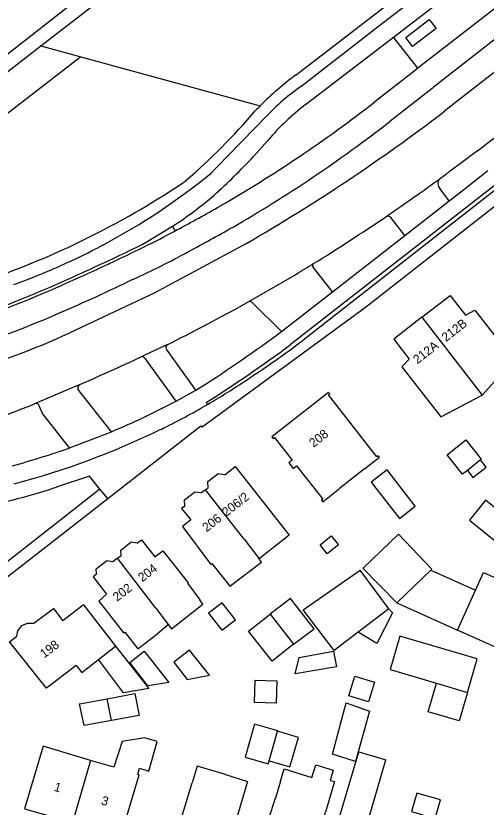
# Model space of a CAD drawing. Extents: x 194485 to 197793, y 468269 to 470822.
# Drawn here: x 196034.4 to 196097.4, y 469683 to 469789.1 of the extents above; entities that cross this region are included whole.
import ezdxf

# ---------------------------------------------------------------- set-up
doc = ezdxf.new("R2010")
doc.units = 0
for name, color, linetype in [('BGT grensvlak begroeid terreindeel', 7, 'Continuous'), ('BGT grensvlak begroeid terreindeel LR', 7, 'Continuous'), ('BGT grensvlak gebouwinstallatie plus 1', 7, 'Continuous'), ('BGT grensvlak ondersteunend wegdeel', 7, 'Continuous'), ('BGT grensvlak overig bouwwerk uitbreiding populatie', 7, 'Continuous'), ('BGT grensvlak pand op maaiveld', 7, 'Continuous'), ('BGT grensvlak pand op maaiveld LR', 7, 'Continuous'), ('BGT grensvlak wegdeel', 7, 'Continuous'), ('BGT tekst huisnummerreeks', 7, 'Continuous')]:
    doc.layers.add(name, color=color, linetype=linetype)

msp = doc.modelspace()

# ---------------------------------------------------------------- linework, layer by layer
at = {"layer": 'BGT grensvlak begroeid terreindeel'}
msp.add_line((196043.11, 469783.61), (196067.15, 469777.04), dxfattribs=at)
msp.add_lwpolyline([(196043.11, 469783.61), (196033.63, 469776.27), (196011.61, 469759.31), (196010.24, 469758.84)], dxfattribs=at)
at = {"layer": 'BGT grensvlak begroeid terreindeel LR'}
msp.add_line((196037.74, 469785.08), (196043.11, 469783.61), dxfattribs=at)
at = {"layer": 'BGT grensvlak gebouwinstallatie plus 1'}
for p, q in [((196090.03, 469714.82), (196096.01, 469712.13)), ((196071.21, 469711.02), (196068.46, 469708.89)), ((196074.38, 469706.96), (196071.21, 469711.02)), ((196085.47, 469710.44), (196093.6, 469706.78)), ((196084.89, 469709.08), (196082.76, 469704.99)), ((196084.39, 469709.62), (196084.89, 469709.08)), ((196071.62, 469704.87), (196074.38, 469706.96)), ((196082.76, 469704.99), (196080.29, 469706.51)), ((196047.76, 469704.64), (196052.23, 469698.93)), ((196072.37, 469703.1), (196076.96, 469703.97)), ((196076.96, 469703.97), (196077.36, 469701.85)), ((196048.81, 469698.35), (196045.46, 469702.83)), ((196071.81, 469700.91), (196072.37, 469703.1)), ((196077.36, 469701.85), (196071.81, 469700.91)), ((196066.38, 469697.07), (196066.46, 469700.05)), ((196066.46, 469700.05), (196069.36, 469699.98)), ((196069.36, 469699.98), (196069.28, 469696.99)), ((196089.64, 469695.82), (196090.76, 469699.65)), ((196052.23, 469698.93), (196048.81, 469698.35)), ((196094.93, 469698.43), (196093.8, 469694.6)), ((196069.28, 469696.99), (196066.38, 469697.07)), ((196093.8, 469694.6), (196089.64, 469695.82)), ((196072.25, 469692.38), (196069.46, 469693.21)), ((196071.12, 469688.43), (196072.25, 469692.38)), ((196077.78, 469681.71), (196080.35, 469690.46)), ((196080.35, 469690.46), (196084, 469689.39)), ((196068.32, 469689.24), (196071.12, 469688.43)), ((196081.44, 469680.64), (196084, 469689.39))]:
    msp.add_line(p, q, dxfattribs=at)
for points in [[(196086.64, 469786.2), (196089.77, 469788.6), (196090.71, 469787.39), (196087.57, 469784.98), (196086.64, 469786.2)], [(196094.91, 469728.18), (196095.66, 469727.23), (196097.41, 469728.62), (196096.66, 469729.57)], [(196082.03, 469726.61), (196085.81, 469721.72), (196087.93, 469723.36), (196084.15, 469728.24), (196082.03, 469726.61)], [(196095.18, 469721.49), (196099.82, 469717.76), (196101.98, 469720.45), (196097.33, 469724.17), (196095.18, 469721.49)], [(196051.6, 469703.94), (196054.9, 469699.73), (196052.08, 469699.31), (196049.65, 469702.42), (196051.6, 469703.94)]]:
    msp.add_lwpolyline(points, dxfattribs=at)
at = {"layer": 'BGT grensvlak ondersteunend wegdeel'}
msp.add_line((196055.77, 469760.3), (196055.4, 469760.9), dxfattribs=at)
at = {"layer": 'BGT grensvlak overig bouwwerk uitbreiding populatie'}
for p, q in [((196075.17, 469718.19), (196076.66, 469719.39)), ((196076.66, 469719.39), (196077.63, 469718.2)), ((196076.13, 469716.99), (196075.17, 469718.19)), ((196077.63, 469718.2), (196076.13, 469716.99)), ((196057.65, 469704.1), (196055.55, 469702.48)), ((196060.32, 469700.72), (196057.65, 469704.1)), ((196055.55, 469702.48), (196057.35, 469700.15)), ((196057.35, 469700.15), (196060.32, 469700.72))]:
    msp.add_line(p, q, dxfattribs=at)
at = {"layer": 'BGT grensvlak pand op maaiveld'}
for p, q in [((196096.66, 469729.57), (196094.91, 469728.18)), ((196062.39, 469727.6), (196063.8, 469728.71)), ((196081.14, 469728.38), (196077.77, 469725.75)), ((196060.12, 469726.67), (196061.48, 469727.72)), ((196062.39, 469727.6), (196061.48, 469727.72)), ((196059.79, 469725.57), (196060.16, 469725.85)), ((196060.16, 469725.85), (196060.12, 469726.67)), ((196056.98, 469724.22), (196058.33, 469725.27)), ((196059.26, 469725.15), (196058.33, 469725.27)), ((196059.79, 469725.57), (196059.26, 469725.15)), ((196057.02, 469723.39), (196056.98, 469724.22)), ((196048.44, 469717.49), (196049.8, 469718.54)), ((196050.63, 469718.43), (196049.8, 469718.54)), ((196048.48, 469716.77), (196048.44, 469717.49)), ((196047.99, 469716.4), (196047.4, 469715.94)), ((196047.99, 469716.4), (196048.48, 469716.77)), ((196045.17, 469715), (196046.53, 469716.05)), ((196047.4, 469715.94), (196046.53, 469716.05)), ((196045.21, 469714.25), (196045.17, 469715)), ((196084.39, 469709.62), (196080.54, 469714.81)), ((196080.9, 469715.06), (196085.47, 469710.44)), ((196085.47, 469710.44), (196090.03, 469714.82)), ((196093.6, 469706.78), (196096.01, 469712.13)), ((196043.43, 469710.16), (196040.68, 469708.03)), ((196043.43, 469710.16), (196047.76, 469704.64)), ((196055.25, 469706.95), (196059.45, 469710.23)), ((196059.45, 469710.23), (196059.03, 469710.81)), ((196068.46, 469708.89), (196071.62, 469704.87)), ((196084.39, 469709.62), (196080.29, 469706.51)), ((196053.04, 469706.06), (196054.82, 469707.52)), ((196054.82, 469707.52), (196055.25, 469706.95)), ((196033.54, 469705.22), (196034.53, 469705.96)), ((196045.46, 469702.83), (196047.76, 469704.64)), ((196043.21, 469701.08), (196045.46, 469702.83)), ((196042.48, 469702.03), (196043.21, 469701.08)), ((196090.76, 469699.65), (196094.93, 469698.43)), ((196068.32, 469689.24), (196069.46, 469693.21)), ((196068.21, 469688.87), (196068.32, 469689.24)), ((196069.88, 469686.54), (196070.35, 469688.16)), ((196077.1, 469686.46), (196075.9, 469682.39))]:
    msp.add_line(p, q, dxfattribs=at)
for points in [[(196088.82, 469748.69), (196092.61, 469751.63), (196094.67, 469749), (196095.91, 469749.65), (196101.12, 469742.95), (196096.91, 469738.27)], [(196088.82, 469748.69), (196085.04, 469745.74), (196087.09, 469743.09), (196086.14, 469742.04), (196091.34, 469735.34), (196096.91, 469738.27)], [(196081.14, 469728.38), (196083.11, 469729.93), (196082.95, 469730.14), (196082.78, 469730), (196076.3, 469738.28), (196076.47, 469738.42), (196076.3, 469738.63), (196068.71, 469732.67), (196068.88, 469732.46), (196069.05, 469732.6), (196071.43, 469729.56), (196070.96, 469729.19), (196071.55, 469728.43), (196072.02, 469728.8), (196075.52, 469724.33), (196075.35, 469724.19), (196075.52, 469723.98), (196077.77, 469725.75)], [(196092.19, 469730.25), (196094.71, 469732.26), (196096.77, 469729.67), (196096.66, 469729.57)], [(196094.91, 469728.18), (196094.25, 469727.66), (196092.19, 469730.25)], [(196063.8, 469728.71), (196071.02, 469719.49), (196066.98, 469716.32)], [(196057.02, 469723.39), (196056.6, 469723.06), (196057.82, 469721.53), (196056.71, 469720.65), (196060.52, 469715.57), (196060.66, 469715.71), (196062.38, 469713.49)], [(196090.03, 469714.82), (196090.15, 469714.93), (196085.66, 469719.61), (196080.99, 469715.12), (196080.9, 469715.06)], [(196050.63, 469718.43), (196051.23, 469718.89), (196053, 469716.6), (196054.08, 469717.38), (196057.46, 469713.11), (196057.4, 469713.06), (196059.03, 469710.81)], [(196062.38, 469713.49), (196063.07, 469712.64), (196067.32, 469715.89), (196066.98, 469716.32)], [(196045.21, 469714.25), (196044.75, 469713.9), (196046.54, 469711.57), (196045.49, 469710.67), (196048.84, 469706.37), (196048.99, 469706.48), (196050.73, 469704.24), (196053.04, 469706.06)], [(196080.29, 469706.51), (196077.03, 469704.04), (196072.9, 469709.49), (196080.54, 469714.81)], [(196096.01, 469712.13), (196097.07, 469714.49), (196115.33, 469706.25), (196117.92, 469711.92), (196133.2, 469705.01), (196127.15, 469691.52), (196111.96, 469698.36), (196112.02, 469698.49), (196093.6, 469706.78)], [(196062.02, 469710.43), (196060.19, 469709.04), (196062.01, 469706.77), (196063.82, 469708.15), (196062.02, 469710.43)], [(196036.79, 469707.68), (196039.41, 469709.67), (196040.68, 469708.03)], [(196071.62, 469704.87), (196068.73, 469702.59), (196065.56, 469706.61), (196068.46, 469708.89)], [(196034.53, 469705.96), (196034.66, 469706.68), (196035.17, 469707.38), (196035.96, 469707.72), (196036.79, 469707.68)], [(196094.93, 469698.43), (196096.24, 469702.91), (196085.86, 469705.96), (196084.54, 469701.47), (196090.76, 469699.65)], [(196042.48, 469702.03), (196038.47, 469699), (196033.54, 469705.22)], [(196079.04, 469697.96), (196079.84, 469700.59), (196082.45, 469699.79), (196081.65, 469697.16), (196079.04, 469697.96)], [(196046.63, 469697.57), (196050.33, 469698.27), (196050.9, 469695.32), (196047.21, 469694.65)], [(196047.21, 469694.65), (196043.53, 469693.97), (196042.93, 469696.87), (196046.63, 469697.57)], [(196078.67, 469697.04), (196081.77, 469695.91), (196079.93, 469689.14), (196076.81, 469690.15), (196078.67, 469697.04)], [(196069.46, 469693.21), (196069.48, 469693.27), (196066.39, 469694.16), (196065.12, 469689.76), (196068.21, 469688.87)], [(196041.99, 469680.98), (196048.44, 469679.11), (196050.9, 469687.39), (196050.72, 469687.44), (196050.96, 469688.26), (196052.21, 469687.88), (196053.34, 469691.84), (196051.61, 469692.35), (196048.64, 469691.85), (196047.53, 469688.39), (196044.4, 469689.31)], [(196044.4, 469689.31), (196038.04, 469691.2), (196035.54, 469682.84), (196041.99, 469680.98)], [(196070.35, 469688.16), (196074.07, 469687.04), (196074.58, 469688.7), (196076.91, 469688.02), (196076.51, 469686.62), (196077.1, 469686.46)], [(196062.33, 469687.45), (196058.69, 469688.54), (196058.01, 469686.29)], [(196062.33, 469687.45), (196065.42, 469686.49), (196062.33, 469676.02), (196059.27, 469676.89)], [(196056.36, 469677.72), (196055.48, 469677.97), (196058.01, 469686.29)], [(196069.88, 469686.54), (196069.21, 469684.23), (196069.15, 469684.25), (196066.84, 469676.93), (196072.92, 469675.2), (196074.29, 469679.64), (196075.03, 469679.42), (196075.9, 469682.39)], [(196090.57, 469681.53), (196091.29, 469684.02), (196088.13, 469684.93), (196087.41, 469682.45), (196090.57, 469681.53)]]:
    msp.add_lwpolyline(points, dxfattribs=at)
at = {"layer": 'BGT grensvlak pand op maaiveld LR'}
for p, q in [((196088.82, 469748.69), (196096.91, 469738.27)), ((196064.98, 469718.96), (196059.79, 469725.57)), ((196064.98, 469718.96), (196066.98, 469716.32)), ((196053.14, 469709.72), (196047.99, 469716.4)), ((196053.14, 469709.72), (196054.82, 469707.52)), ((196047.21, 469694.65), (196046.63, 469697.57)), ((196044.4, 469689.31), (196041.99, 469680.98))]:
    msp.add_line(p, q, dxfattribs=at)
at = {"layer": 'BGT grensvlak wegdeel'}
for p, q in [((196037.74, 469785.08), (196081.2, 469818.69)), ((196125.4, 469802.53), (196091.9, 469776.37)), ((196125.4, 469802.53), (196091.9, 469776.37)), ((196085, 469786.23), (196098.23, 469796.4)), ((196126.5, 469788.19), (196071.17, 469744.99)), ((196126.86, 469787.78), (196072.83, 469745.6)), ((196073.23, 469777.19), (196085, 469786.23)), ((196088.28, 469782.07), (196085, 469786.23)), ((196096.26, 469771), (196099.79, 469773.74)), ((196066.25, 469770.25), (196068.18, 469772.4)), ((196096.26, 469771), (196092.41, 469768.15)), ((196094.62, 469765.97), (196097.66, 469768.36)), ((196092.48, 469764.3), (196091.21, 469765.94)), ((196092.48, 469764.3), (196094.62, 469765.97)), ((196089.8, 469762.21), (196092.48, 469764.3)), ((196086.52, 469759.65), (196084.65, 469762.05)), ((196086.52, 469759.65), (196089.8, 469762.21)), ((196051.39, 469758.48), (196055.4, 469760.9)), ((196055.99, 469760.42), (196055.77, 469760.3)), ((196076.82, 469752.09), (196086.52, 469759.65)), ((196071.94, 469754.45), (196065.64, 469750.79)), ((196076.82, 469752.09), (196074.22, 469755.41)), ((196069.98, 469746.8), (196076.82, 469752.09)), ((196065.64, 469750.79), (196064.21, 469750)), ((196066.06, 469750.66), (196069.98, 469746.8)), ((196081.26, 469750), (196059.34, 469733.98)), ((196069.29, 469746.27), (196069.98, 469746.8)), ((196054.69, 469745.03), (196051.1, 469743.35)), ((196054.77, 469745.07), (196054.69, 469745.03)), ((196058.53, 469738.92), (196054.56, 469744.42)), ((196055.89, 469737.46), (196051.76, 469743.12)), ((196042.86, 469739.65), (196036.9, 469737.11)), ((196047.21, 469733.36), (196042.7, 469739.04)), ((196055.89, 469737.46), (196058.53, 469738.92)), ((196036.87, 469737.1), (196036.9, 469737.11)), ((196059.9, 469737.27), (196060.05, 469737)), ((196041.59, 469731.18), (196047.21, 469733.36)), ((196045.63, 469725.66), (196031.52, 469714.61)), ((196046.71, 469724.41), (196045.63, 469725.66)), ((196029.41, 469710.93), (196046.71, 469724.41))]:
    msp.add_line(p, q, dxfattribs=at)
for points in [[(196240.26, 469865.26), (196152.35, 469796.7), (196147.96, 469802.1), (196126.63, 469785.5), (196100.49, 469765.08), (196081.26, 469750)], [(196027.49, 469779.5), (196054.24, 469800.46), (196077.5, 469818.48)], [(196118.92, 469801.83), (196112.96, 469797.17), (196103.2, 469789.54), (196103.15, 469789.51), (196090.31, 469779.47), (196090.18, 469779.36), (196084.52, 469774.94)], [(196071.95, 469781.18), (196084.37, 469790.73), (196094.1, 469798.22)], [(196094.99, 469796.96), (196087.95, 469791.52), (196082.99, 469787.68), (196073.17, 469780.01)], [(196101.31, 469792.26), (196101.12, 469792.1), (196088.28, 469782.07)], [(196027.49, 469779.5), (196028.67, 469778.06), (196037.74, 469785.08)], [(196088.28, 469782.07), (196088.14, 469781.96), (196082.49, 469777.55)], [(196068.06, 469775.72), (196064.66, 469772.24), (196061.26, 469768.75), (196060.5, 469767.96)], [(196065.29, 469758.6), (196052.94, 469751.93), (196041.62, 469746.61)], [(196065.29, 469758.6), (196052.94, 469751.93), (196041.62, 469746.61)], [(196046.13, 469758.43), (196046.05, 469758.38), (196045.87, 469758.29), (196045.79, 469758.24), (196045.7, 469758.2), (196045.61, 469758.15), (196045.53, 469758.1), (196045.44, 469758.06)], [(196041.59, 469731.18), (196037.95, 469735.8), (196037.53, 469736.84)], [(196046.71, 469724.41), (196059.2, 469734.16), (196059.34, 469733.98)], [(196045.63, 469725.66), (196044.25, 469727.41), (196039.81, 469725.93)]]:
    msp.add_lwpolyline(points, dxfattribs=at)
for centre, radius, start, end in [((196097.21, 469747.07), 42.45, 126.5276, 135.1001), ((196089.48, 469755.4), 29.52, 123.5387, 136.506), ((195972.11, 469919.27), 179.63, 299.9351, 307.913), ((196099.47, 469744.85), 45.61, 135.1268, 136.3215), ((196092.35, 469751.99), 31.64, 127.1894, 139.8181), ((196000.67, 469832.5), 86.5, 310.8001, 319.5321), ((195942.26, 469971.69), 246.06, 299.9991, 307.4565), ((195942.26, 469971.69), 246.06, 299.9991, 307.4565), ((195972.04, 469919.38), 183.07, 299.9384, 307.9112), ((195987.76, 469844.97), 108.38, 312.4795, 316.4079), ((196003.2, 469838.69), 91.03, 298.1399, 309.0117), ((195931.19, 469986.99), 271.82, 305.25, 306.05), ((196092.03, 469766.62), 1.07, 145.5695, 219.4945), ((195914.39, 470009.83), 300.17, 306.0768, 306.3759), ((195993.78, 469860.74), 113.17, 289.4213, 304.0832), ((196028.23, 469803.08), 50.17, 302.7839, 310.7012), ((195933.75, 469983.2), 267.24, 304.2027, 305.2706), ((195973, 469917.66), 177.8, 297.8259, 299.9467), ((195930.89, 469987.26), 272.21, 301.793, 304.2198), ((196084.23, 469761.72), 0.529, 38.2583, 119.9018), ((196007.36, 469848.71), 100.8, 296.0121, 298.7002), ((195973.22, 469917.3), 180.67, 297.8158, 299.9414), ((195914.91, 470037.76), 310.84, 293.4611, 296.0446), ((195914.35, 470039.03), 312.63, 293.4637, 296.0358), ((196002.28, 469840.58), 93.13, 295.0732, 297.6094), ((196007.84, 469847.79), 103.06, 294.1891, 298.8242), ((196003.5, 469838.09), 90.35, 292.4283, 295.0422), ((195939.87, 469972.47), 254.9, 301.2052, 301.8283), ((196074.49, 469755.62), 0.335, 123.3043, 217.7327), ((196003.79, 469837.16), 89.38, 289.8399, 292.4826), ((195946.97, 469965.32), 235.32, 293.3289, 295.9835), ((195979.98, 469887.48), 147.08, 287.6347, 293.5156), ((195979.87, 469887.77), 147.79, 287.64, 293.5111), ((196065.79, 469750.5), 0.321, 30.2334, 117.1631), ((195982.72, 469881.74), 144.42, 287.128, 293.4392), ((195925.43, 470004.27), 289.68, 296.5193, 298.6265), ((195996.81, 469845.04), 108.15, 285.7773, 294.4754), ((195996.81, 469845.04), 108.15, 285.7773, 294.4754), ((195952, 469906.36), 198.46, 302.4645, 306.2258), ((196054.91, 469744.67), 0.426, 120.8289, 214.8917), ((195952.64, 469905.75), 199.73, 302.482, 306.4029), ((196012.46, 469823.62), 98.65, 303.0389, 307.7349), ((195943.91, 469971.55), 252.12, 293.1078, 295.1621), ((196051.31, 469742.88), 0.516, 28.0728, 113.0836), ((196011.03, 469821.28), 97.5, 300.1879, 304.4929), ((196043.36, 469739.2), 0.675, 138.0501, 194.009), ((195961.89, 469920.63), 198.25, 287.9622, 292.2225), ((196037.08, 469736.66), 0.483, 21.152, 110.906), ((196006.65, 469830.41), 105.18, 292.6788, 297.9102), ((196010.95, 469821.4), 97.65, 296.0553, 300.1892), ((196005.98, 469832.49), 109.79, 284.8711, 295.8436), ((196001.79, 469845.72), 121.26, 285.3784, 289.1578), ((196013, 469807.51), 85.88, 283.1182, 288.193)]:
    msp.add_arc(centre, radius, start, end, dxfattribs=at)

# ---------------------------------------------------------------- texts
at = {"layer": 'BGT tekst huisnummerreeks'}
for s, rotation, p in [('212B', 37.9, (196092.03, 469745.35)), ('212A', 37.9, (196088.21, 469742.38)), ('208', 38.1, (196074.28, 469731.19)), ('206/2', 38.1, (196062.61, 469721.93)), ('206', 38.1, (196059.96, 469719.86)), ('204', 37.6, (196051.34, 469713.17)), ('202', 37.6, (196047.95, 469710.56)), ('198', 37.2, (196038.18, 469702.96)), ('1', 343.9, (196039.41, 469685.26)), ('3', 343.9, (196045.75, 469683.43))]:
    msp.add_text(s, height=1.2, rotation=rotation, dxfattribs=at).set_placement(p)

doc.saveas('drawing.dxf')
